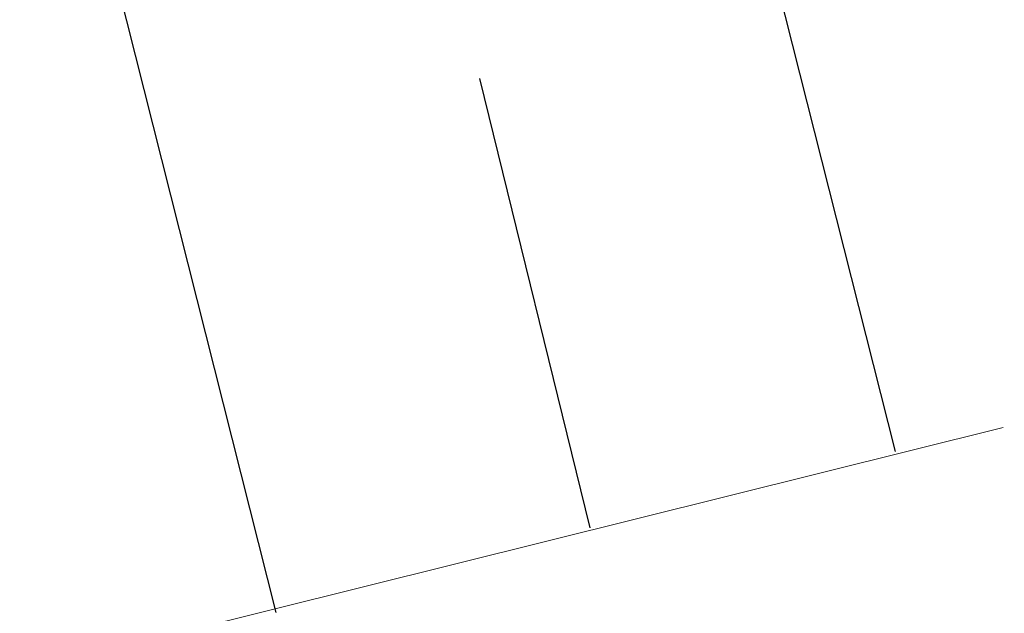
# Model space of a CAD drawing. Header units: metres. Extents: x 7527663 to 7537587, y 5492976 to 5503267.
# Tile 338 of 656: x 7531982.778 to 7531983.938, y 5499159.759 to 5499160.459. Entities that reach past the tile are written whole.
import ezdxf

# ---------------------------------------------------------------- set-up
doc = ezdxf.new("R2010")
doc.units = ezdxf.units.M
doc.linetypes.add('1.0_0.5', pattern=[1.5, 1, -0.5])

msp = doc.modelspace()

# ---------------------------------------------------------------- linework, layer by layer
at = {"layer": '000 Inne (niezydentyfikowane)', "color": 7, "linetype": 'CONTINUOUS', "lineweight": 25, "flags": 128}
for points in [[(7531983.81, 5499159.95), (7531983.55, 5499160.98)], [(7531983.08, 5499159.76), (7531982.8, 5499160.87)], [(7531983.45, 5499159.86), (7531983.32, 5499160.39)]]:
    msp.add_lwpolyline(points, dxfattribs=at)
at = {"layer": 'skarpa nieumocniona', "color": 7, "linetype": '1.0_0.5', "lineweight": 18, "flags": 128}
msp.add_lwpolyline([(7531975.69, 5499157.92), (7531988.55, 5499161.13), (7531997.69, 5499164.2), (7531994.14, 5499169.73), (7531988.42, 5499165.45), (7531984.26, 5499161.09), (7531980.75, 5499160.55)], close=True, dxfattribs=at)
msp.add_lwpolyline([(7531975.69, 5499157.92), (7531988.55, 5499161.13), (7531997.69, 5499164.2), (7531994.14, 5499169.73), (7531988.42, 5499165.45), (7531984.26, 5499161.09), (7531980.75, 5499160.55)], close=True, dxfattribs=at)

doc.saveas('drawing.dxf')
